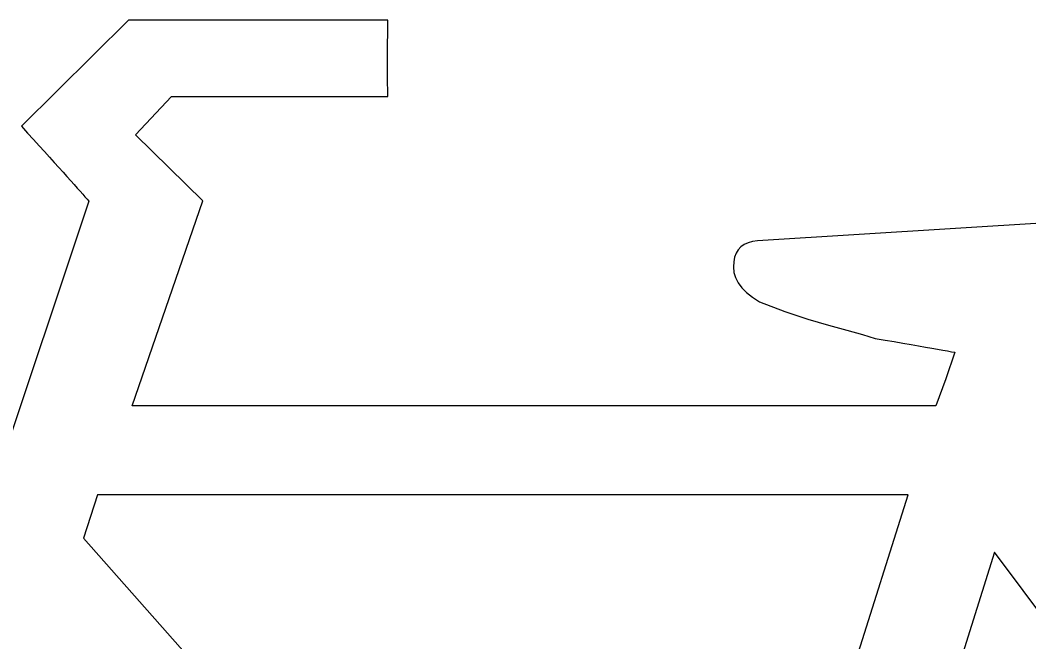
# Model space of a CAD drawing. Extents: x 99976 to 100136, y 99905 to 100011.
# Drawn here: x 100069.5418 to 100069.6014, y 99975.5979 to 99975.6347 of the extents above; entities that cross this region are included whole.
import ezdxf

# ---------------------------------------------------------------- set-up
doc = ezdxf.new("R2010")
doc.units = 0
doc.layers.add('TR_SN_ConstructionSigns', color=7, linetype='Continuous')

msp = doc.modelspace()

# ---------------------------------------------------------------- linework, layer by layer
at = {"layer": 'TR_SN_ConstructionSigns'}
for p, q in [((100069.548176, 99975.634657), (100069.541846, 99975.628389)), ((100069.56349, 99975.634657), (100069.548176, 99975.634657)), ((100069.563485, 99975.633912), (100069.56349, 99975.634657)), ((100069.563481, 99975.633219), (100069.563485, 99975.633912)), ((100069.563479, 99975.632577), (100069.563481, 99975.633219)), ((100069.563479, 99975.631987), (100069.563479, 99975.632577)), ((100069.563479, 99975.631448), (100069.563479, 99975.631987)), ((100069.563481, 99975.63096), (100069.563479, 99975.631448)), ((100069.563485, 99975.630523), (100069.563481, 99975.63096)), ((100069.56349, 99975.630138), (100069.563485, 99975.630523)), ((100069.54859, 99975.627877), (100069.550704, 99975.630138)), ((100069.550704, 99975.630138), (100069.56349, 99975.630138)), ((100069.541846, 99975.628389), (100069.54221, 99975.627987)), ((100069.54221, 99975.627987), (100069.542558, 99975.627602)), ((100069.542558, 99975.627602), (100069.54289, 99975.627236)), ((100069.552566, 99975.623975), (100069.54859, 99975.627877)), ((100069.54289, 99975.627236), (100069.543205, 99975.626887)), ((100069.543205, 99975.626887), (100069.543504, 99975.626556)), ((100069.543504, 99975.626556), (100069.543787, 99975.626243)), ((100069.543787, 99975.626243), (100069.544054, 99975.625947)), ((100069.544054, 99975.625947), (100069.544304, 99975.625669)), ((100069.544304, 99975.625669), (100069.544539, 99975.625409)), ((100069.544539, 99975.625409), (100069.544757, 99975.625167)), ((100069.544757, 99975.625167), (100069.544958, 99975.624943)), ((100069.544958, 99975.624943), (100069.545144, 99975.624736)), ((100069.545144, 99975.624736), (100069.545313, 99975.624548)), ((100069.545313, 99975.624548), (100069.545466, 99975.624377)), ((100069.545827, 99975.62397), (100069.537252, 99975.598281)), ((100069.545466, 99975.624377), (100069.545603, 99975.624223)), ((100069.545603, 99975.624223), (100069.545723, 99975.624088)), ((100069.545723, 99975.624088), (100069.545827, 99975.62397)), ((100069.54838, 99975.611861), (100069.552566, 99975.623975)), ((100069.611473, 99975.623259), (100069.585337, 99975.621613)), ((100069.584773, 99975.621502), (100069.584543, 99975.621396)), ((100069.585037, 99975.621574), (100069.584773, 99975.621502)), ((100069.585337, 99975.621613), (100069.585037, 99975.621574)), ((100069.584067, 99975.620882), (100069.583979, 99975.620645)), ((100069.58419, 99975.621086), (100069.584067, 99975.620882)), ((100069.584349, 99975.621258), (100069.58419, 99975.621086)), ((100069.584543, 99975.621396), (100069.584349, 99975.621258)), ((100069.583926, 99975.620374), (100069.583908, 99975.620071)), ((100069.583979, 99975.620645), (100069.583926, 99975.620374)), ((100069.583908, 99975.620071), (100069.583939, 99975.619752)), ((100069.583939, 99975.619752), (100069.584033, 99975.619441)), ((100069.584033, 99975.619441), (100069.58419, 99975.619139)), ((100069.58419, 99975.619139), (100069.584409, 99975.618845)), ((100069.584409, 99975.618845), (100069.58469, 99975.618559)), ((100069.58469, 99975.618559), (100069.585034, 99975.618282)), ((100069.585034, 99975.618282), (100069.585441, 99975.618013)), ((100069.585441, 99975.618013), (100069.58694, 99975.617448)), ((100069.58694, 99975.617448), (100069.588302, 99975.616985)), ((100069.588302, 99975.616985), (100069.589529, 99975.616625)), ((100069.589529, 99975.616625), (100069.590608, 99975.616333)), ((100069.590608, 99975.616333), (100069.591527, 99975.616076)), ((100069.591527, 99975.616076), (100069.592288, 99975.615853)), ((100069.592288, 99975.615853), (100069.592867, 99975.615753)), ((100069.592867, 99975.615753), (100069.593413, 99975.615659)), ((100069.593413, 99975.615659), (100069.593924, 99975.61557)), ((100069.593924, 99975.61557), (100069.5944, 99975.615487)), ((100069.5944, 99975.615487), (100069.594843, 99975.61541)), ((100069.594843, 99975.61541), (100069.595252, 99975.615339)), ((100069.595252, 99975.615339), (100069.595627, 99975.615273)), ((100069.595627, 99975.615273), (100069.595967, 99975.615213)), ((100069.595967, 99975.615213), (100069.596274, 99975.615159)), ((100069.596274, 99975.615159), (100069.596547, 99975.61511)), ((100069.596989, 99975.61503), (100069.596458, 99975.613471)), ((100069.596547, 99975.61511), (100069.596785, 99975.615067)), ((100069.596785, 99975.615067), (100069.596989, 99975.61503)), ((100069.596458, 99975.613471), (100069.595875, 99975.611861)), ((100069.595875, 99975.611861), (100069.54838, 99975.611861)), ((100069.546338, 99975.60661), (100069.545522, 99975.604041)), ((100069.594238, 99975.60661), (100069.546338, 99975.60661)), ((100069.58166, 99975.566933), (100069.594238, 99975.60661)), ((100069.545522, 99975.604041), (100069.578497, 99975.566829)), ((100069.599325, 99975.603218), (100069.586778, 99975.562956)), ((100069.606814, 99975.593194), (100069.599325, 99975.603218))]:
    msp.add_line(p, q, dxfattribs=at)

doc.saveas('drawing.dxf')
